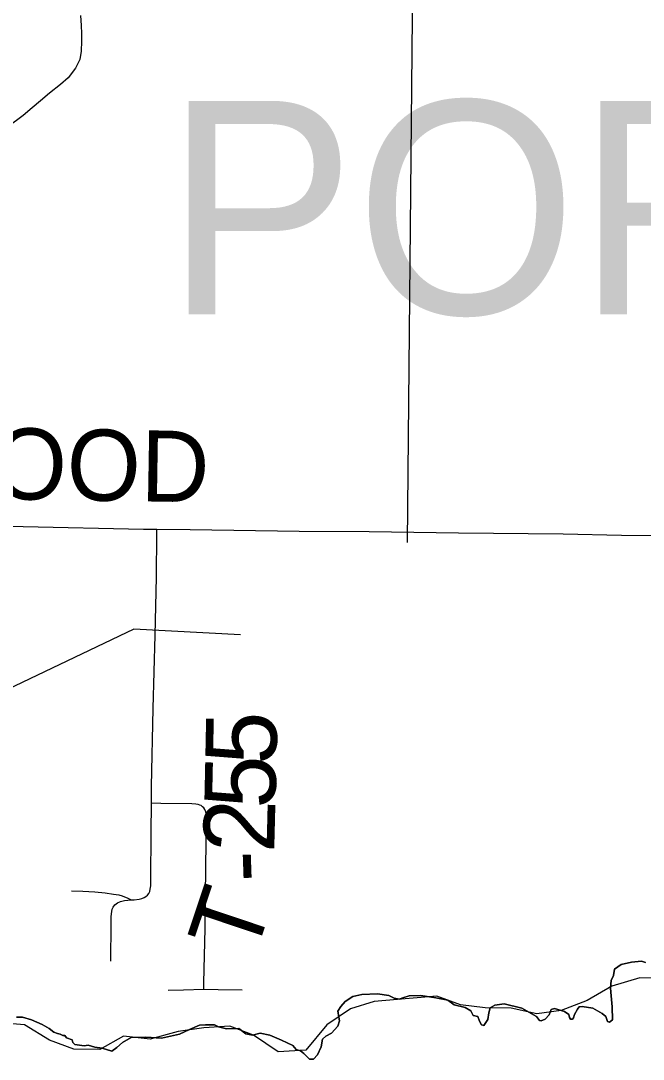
# Model space of a CAD drawing. Extents: x 0 to 34, y 0 to 22.
# Drawn here: x 4.2469 to 4.4958, y 17.4816 to 17.8965 of the extents above; entities that cross this region are included whole.
import ezdxf

# ---------------------------------------------------------------- set-up
doc = ezdxf.new("R2010")
doc.units = 0
for name, color, linetype in [('GM_X_Corporation', 7, 'Continuous'), ('GM_X_County_Road', 7, 'Continuous'), ('GM_X_County_Road_Text', 7, 'Continuous'), ('GM_X_Major_Lake', 7, 'Continuous'), ('GM_X_Minor_River', 7, 'Continuous'), ('GM_X_Township_Road', 7, 'Continuous'), ('GM_X_Township_Road_Text', 7, 'Continuous'), ('GM_X_Township_Text', 7, 'Continuous')]:
    doc.layers.add(name, color=color, linetype=linetype)

msp = doc.modelspace()

# ---------------------------------------------------------------- linework, layer by layer
at = {"layer": 'GM_X_Corporation'}
for points in [[(4.24518, 17.49848), (4.24759, 17.49838), (4.25123, 17.4973), (4.25545, 17.49553), (4.2583, 17.49396), (4.26022, 17.49244), (4.26165, 17.49185), (4.26263, 17.4917), (4.26371, 17.49106), (4.2645, 17.49106), (4.26519, 17.49022), (4.26749, 17.48939), (4.26769, 17.48826), (4.26853, 17.48747), (4.27226, 17.48693), (4.27393, 17.48718), (4.27654, 17.48649), (4.27944, 17.48609), (4.28337, 17.48482), (4.28539, 17.48629), (4.2876, 17.48836), (4.29109, 17.49032), (4.29694, 17.49047), (4.30318, 17.48998), (4.31045, 17.4916), (4.31444, 17.49352), (4.31842, 17.49528), (4.32078, 17.49533), (4.32436, 17.49533), (4.32594, 17.4945), (4.32923, 17.49381), (4.3341, 17.49386), (4.33699, 17.4918), (4.33957, 17.49121), (4.3426, 17.49204), (4.34648, 17.49121), (4.3512, 17.48929), (4.35567, 17.48713), (4.35705, 17.4855), (4.35877, 17.48491), (4.3601, 17.48388), (4.36236, 17.48162), (4.36403, 17.48162), (4.36555, 17.48339), (4.36708, 17.48654), (4.36752, 17.48958), (4.36885, 17.49081), (4.37121, 17.49209), (4.37371, 17.49489), (4.37435, 17.49701), (4.37367, 17.50079), (4.37489, 17.50271), (4.37661, 17.50462), (4.37976, 17.50664), (4.38335, 17.50743), (4.38959, 17.50772), (4.39406, 17.50713), (4.39622, 17.506), (4.39824, 17.50556), (4.39976, 17.50615), (4.40217, 17.50689), (4.40684, 17.50713), (4.41294, 17.5062), (4.41775, 17.50521), (4.42026, 17.5033), (4.42459, 17.50232), (4.42685, 17.50089), (4.42783, 17.49912), (4.42975, 17.49873), (4.43039, 17.49681), (4.43117, 17.49533), (4.4321, 17.49514), (4.43373, 17.49745), (4.43412, 17.50015), (4.43456, 17.5022), (4.43643, 17.5032), (4.44022, 17.50379), (4.44724, 17.50207), (4.45309, 17.49873), (4.45432, 17.49716), (4.45501, 17.49696), (4.45663, 17.4976), (4.45816, 17.49937), (4.45904, 17.50143), (4.46032, 17.50187), (4.4644, 17.50074), (4.46612, 17.49946), (4.46636, 17.49824), (4.46681, 17.49765), (4.46754, 17.4976), (4.46789, 17.49814), (4.46828, 17.49946), (4.46956, 17.50163), (4.4702, 17.50256), (4.47143, 17.50266), (4.47561, 17.50202), (4.47944, 17.49986), (4.48086, 17.49863), (4.4816, 17.49676), (4.48239, 17.49637), (4.48352, 17.49735), (4.48347, 17.50251), (4.48288, 17.50841), (4.48278, 17.51013), (4.48303, 17.51303), (4.48391, 17.51504), (4.48431, 17.51765), (4.48701, 17.51947), (4.49109, 17.52045), (4.49512, 17.52075), (4.49679, 17.5203)], [(4.49679, 17.5203), (4.49512, 17.52075), (4.49109, 17.52045), (4.48701, 17.51947), (4.48431, 17.51765), (4.48391, 17.51504), (4.48303, 17.51303), (4.48278, 17.51013), (4.48288, 17.50841), (4.48347, 17.50251), (4.48352, 17.49735), (4.48239, 17.49637), (4.4816, 17.49676), (4.48086, 17.49863), (4.47944, 17.49986), (4.47561, 17.50202), (4.47143, 17.50266), (4.4702, 17.50256), (4.46956, 17.50163), (4.46828, 17.49946), (4.46789, 17.49814), (4.46754, 17.4976), (4.46681, 17.49765), (4.46636, 17.49824), (4.46612, 17.49946), (4.4644, 17.50074), (4.46032, 17.50187), (4.45904, 17.50143), (4.45816, 17.49937), (4.45663, 17.4976), (4.45501, 17.49696), (4.45432, 17.49716), (4.45309, 17.49873), (4.44724, 17.50207), (4.44022, 17.50379), (4.43643, 17.5032), (4.43456, 17.5022), (4.43412, 17.50015), (4.43373, 17.49745), (4.4321, 17.49514), (4.43117, 17.49533), (4.43039, 17.49681), (4.42975, 17.49873), (4.42783, 17.49912), (4.42685, 17.50089), (4.42459, 17.50232), (4.42026, 17.5033), (4.41775, 17.50521), (4.41294, 17.5062), (4.40684, 17.50713), (4.40217, 17.50689), (4.39976, 17.50615), (4.39824, 17.50556), (4.39622, 17.506), (4.39406, 17.50713), (4.38959, 17.50772), (4.38335, 17.50743), (4.37976, 17.50664), (4.37661, 17.50462), (4.37489, 17.50271), (4.37367, 17.50079), (4.37435, 17.49701), (4.37371, 17.49489), (4.37121, 17.49209), (4.36885, 17.49081), (4.36752, 17.48958), (4.36708, 17.48654), (4.36555, 17.48339), (4.36403, 17.48162), (4.36236, 17.48162), (4.3601, 17.48388), (4.35877, 17.48491), (4.35705, 17.4855), (4.35567, 17.48713), (4.3512, 17.48929), (4.34648, 17.49121), (4.3426, 17.49204), (4.33957, 17.49121), (4.33699, 17.4918), (4.3341, 17.49386), (4.32923, 17.49381), (4.32594, 17.4945), (4.32436, 17.49533), (4.32078, 17.49533), (4.31842, 17.49528), (4.31444, 17.49352), (4.31045, 17.4916), (4.30318, 17.48998), (4.29694, 17.49047), (4.29109, 17.49032), (4.2876, 17.48836), (4.28539, 17.48629), (4.28337, 17.48482), (4.27944, 17.48609), (4.27654, 17.48649), (4.27393, 17.48718), (4.27226, 17.48693), (4.26853, 17.48747), (4.26769, 17.48826), (4.26749, 17.48939), (4.26519, 17.49022), (4.2645, 17.49106), (4.26371, 17.49106), (4.26263, 17.4917), (4.26165, 17.49185), (4.26022, 17.49244), (4.2583, 17.49396), (4.25545, 17.49553), (4.25123, 17.4973), (4.24759, 17.49838), (4.24518, 17.49848)]]:
    msp.add_lwpolyline(points, dxfattribs=at)
at = {"layer": 'GM_X_County_Road'}
for points in [[(4.1906, 17.6954), (4.22305, 17.69494), (4.2479, 17.69451), (4.29606, 17.6934), (4.3013, 17.69336)], [(4.3013, 17.69336), (4.3147, 17.69326), (4.35821, 17.69259), (4.38618, 17.6924), (4.42191, 17.69197), (4.46387, 17.69157), (4.48717, 17.69102), (4.50621, 17.6909)]]:
    msp.add_lwpolyline(points, dxfattribs=at)
at = {"layer": 'GM_X_Major_Lake'}
msp.add_lwpolyline([(4.50453, 17.51382), (4.49447, 17.5142), (4.48328, 17.51077), (4.47341, 17.50507), (4.46298, 17.50107), (4.4533, 17.49974), (4.44306, 17.50202), (4.43262, 17.50221), (4.42275, 17.50335), (4.41327, 17.50677), (4.40226, 17.50582), (4.38822, 17.50468), (4.37874, 17.50182), (4.36925, 17.49536), (4.3609, 17.48528), (4.3499, 17.48452), (4.34003, 17.49117), (4.33054, 17.49478), (4.32011, 17.49421), (4.30986, 17.49269), (4.29867, 17.48964), (4.28804, 17.49078), (4.27856, 17.48546), (4.26812, 17.48565), (4.25845, 17.48926), (4.24839, 17.49534), (4.2389, 17.4961)], dxfattribs=at)
at = {"layer": 'GM_X_Minor_River'}
for points in [[(4.28584, 17.9698), (4.40412, 17.96826), (4.40137, 17.68812)], [(4.27083, 17.89865), (4.27104, 17.89466), (4.27125, 17.89143), (4.27126, 17.88839), (4.27109, 17.88439), (4.27054, 17.88097), (4.26885, 17.87754), (4.26583, 17.87373), (4.26281, 17.87105), (4.25846, 17.86761), (4.25487, 17.86455), (4.25147, 17.86169), (4.24788, 17.85863), (4.24163, 17.85404)], [(4.33474, 17.65112), (4.29221, 17.65339), (4.17309, 17.59677), (4.12203, 17.59596), (4.12194, 17.61459), (4.07091, 17.6077)]]:
    msp.add_lwpolyline(points, dxfattribs=at)
at = {"layer": 'GM_X_Township_Road'}
for points in [[(4.29918, 17.58393), (4.29924, 17.59061), (4.29992, 17.62168), (4.30066, 17.65105), (4.30121, 17.67426), (4.30129, 17.69154), (4.3013, 17.69336)], [(4.29113, 17.54525), (4.29234, 17.54536), (4.29428, 17.54556), (4.2954, 17.54581), (4.29627, 17.54621), (4.29694, 17.54657), (4.29759, 17.54721), (4.29809, 17.54786), (4.2985, 17.54862), (4.29872, 17.54954), (4.29886, 17.55026), (4.29891, 17.55088), (4.29899, 17.5534), (4.29908, 17.57202), (4.29918, 17.58393)], [(4.32015, 17.50955), (4.3202, 17.51214), (4.32061, 17.53381), (4.32091, 17.5586), (4.32118, 17.57707), (4.32115, 17.57882), (4.3211, 17.57966), (4.32095, 17.5805), (4.32056, 17.58139), (4.3201, 17.58205), (4.31965, 17.58252), (4.31909, 17.58293), (4.31854, 17.58315), (4.31787, 17.58337), (4.31697, 17.58352), (4.31533, 17.5836), (4.30291, 17.58385), (4.29918, 17.58393)], [(4.26722, 17.54888), (4.27171, 17.54875), (4.27653, 17.54852), (4.28071, 17.54811), (4.28398, 17.54761), (4.2862, 17.54724), (4.28751, 17.54688), (4.28847, 17.54653), (4.28944, 17.54607), (4.29113, 17.54525)], [(4.28291, 17.52082), (4.2831, 17.53569), (4.28314, 17.53866), (4.28334, 17.54063), (4.28354, 17.54154), (4.28389, 17.54241), (4.28456, 17.54328), (4.28555, 17.54407), (4.28686, 17.54467), (4.2884, 17.54502), (4.29113, 17.54525)], [(4.30587, 17.50922), (4.31204, 17.5094), (4.32015, 17.50955)], [(4.32015, 17.50955), (4.32592, 17.50946), (4.33546, 17.50934)]]:
    msp.add_lwpolyline(points, dxfattribs=at)

# ---------------------------------------------------------------- texts
at = {"layer": 'GM_X_County_Road_Text'}
msp.add_text('LOCKWOOD', height=0.028409, rotation=359.0771, dxfattribs=at).set_placement((4.09632, 17.70771))
at = {"layer": 'GM_X_Township_Road_Text'}
for s, rotation, p in [('5', 88.8267, (4.34908, 17.59913)), ('5', 88.7607, (4.3487, 17.5816)), ('2', 88.5375, (4.34825, 17.56398)), ('-', 91.9735, (4.34865, 17.55277)), ('T', 71.4424, (4.3403, 17.5217))]:
    msp.add_text(s, height=0.02841, rotation=rotation, dxfattribs=at).set_placement(p)
at = {"layer": 'GM_X_Township_Text'}
msp.add_text('PORTAGE', height=0.085227, rotation=0, dxfattribs=at).set_placement((4.3047, 17.77928))

doc.saveas('drawing.dxf')
